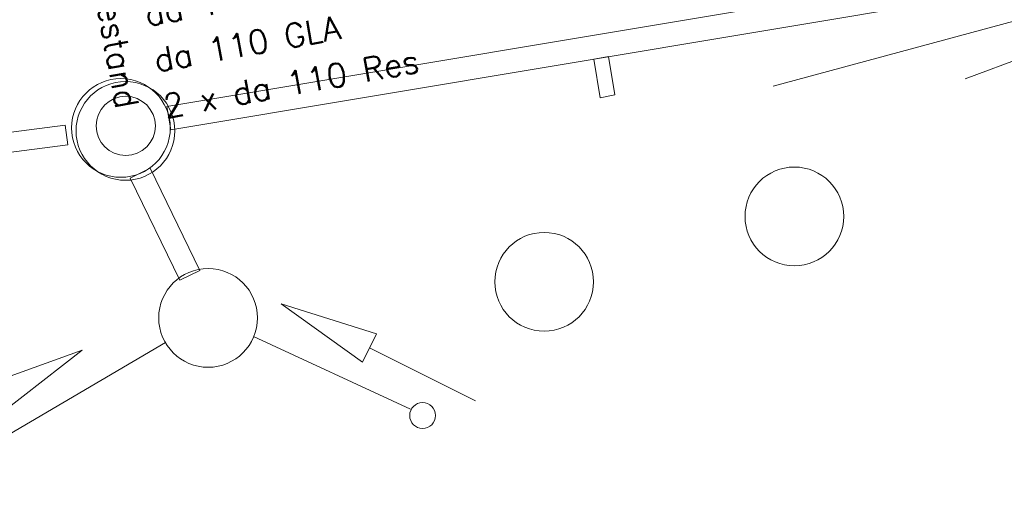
# Model space of a CAD drawing. Header units: metres. Extents: x -502 to 161, y -108 to 174.
# Tile 446 of 656: x -90 to -80, y -27 to -22. Entities that reach past the tile are written whole.
import ezdxf

# ---------------------------------------------------------------- set-up
doc = ezdxf.new("R2010")
doc.units = ezdxf.units.M
doc.header["$LTSCALE"] = 0.1
doc.layers.add('BRI32-005.03-5f06-Koordinierung Schemaplan 4 BA ZOB Teilbereich 2 Ost - Bahnhofsallee 2023-01-21', color=7, linetype='Continuous')
doc.styles.add('Txt', font='txt_____.ttf')

# ---------------------------------------------------------------- blocks, each defined once
blk = doc.blocks.new('QP_00131')
at = {"color": 7, "linetype": 'Continuous', "lineweight": 20, "transparency": 33554687}
for p, q in [((-0.995203, 0.187538), (-1.004035, -0.13234)), ((0, 0), (-0.995203, 0.187538)), ((-2.199162, 0.060717), (-0.999619, 0.027599)), ((-1.004035, -0.13234), (0, 0))]:
    blk.add_line(p, q, dxfattribs=at)

msp = doc.modelspace()

# ---------------------------------------------------------------- linework, layer by layer
at = {"layer": 'BRI32-005.03-5f06-Koordinierung Schemaplan 4 BA ZOB Teilbereich 2 Ost - Bahnhofsallee 2023-01-21', "color": 7, "linetype": 'Continuous', "lineweight": 20, "transparency": 33554687}
for p, q in [((-88.9645, -23.0887), (-54.7048, -17.3699)), ((-88.9252, -23.3242), (-54.6655, -17.6054)), ((-82.8226, -22.8825), (-76.7554, -21.2435)), ((-89.1347, -23.7142), (-88.6313, -24.75)), ((-89.3387, -23.8133), (-88.8353, -24.8492)), ((-88.087, -25.4176), (-86.4975, -26.1541)), ((-91.9443, -27.2205), (-88.9804, -25.4798))]:
    msp.add_line(p, q, dxfattribs=at)
at = {"layer": 'BRI32-005.03-5f06-Koordinierung Schemaplan 4 BA ZOB Teilbereich 2 Ost - Bahnhofsallee 2023-01-21', "color": 7, "linetype": 'Continuous', "lineweight": 9, "transparency": 33554687}
for p, q in [((-84.6407, -22.6091), (-84.4927, -22.5844)), ((-84.4283, -22.9704), (-84.5751, -23.0023)), ((-88.9645, -23.0887), (-88.9252, -23.3242)), ((-89.995, -23.2777), (-89.9692, -23.476)), ((-89.3387, -23.8133), (-89.1347, -23.7142)), ((-88.6313, -24.75), (-88.8353, -24.8492))]:
    msp.add_line(p, q, dxfattribs=at)
at = {"layer": 'BRI32-005.03-5f06-Koordinierung Schemaplan 4 BA ZOB Teilbereich 2 Ost - Bahnhofsallee 2023-01-21', "color": 1, "linetype": 'Continuous', "lineweight": 20, "true_color": 0xff0000, "transparency": 33554687}
for p, q in [((-84.6407, -22.6091), (-84.5751, -23.0023)), ((-84.4927, -22.5844), (-84.4283, -22.9704))]:
    msp.add_line(p, q, dxfattribs=at)
at = {"layer": 'BRI32-005.03-5f06-Koordinierung Schemaplan 4 BA ZOB Teilbereich 2 Ost - Bahnhofsallee 2023-01-21', "color": 7, "linetype": 'Continuous', "lineweight": 20, "transparency": 33554687, "flags": 128}
for points in [[(-89.995, -23.2777), (-97.5491, -24.2575), (-104.0991, -25.3767), (-111.6959, -26.7191)], [(-89.9692, -23.476), (-97.5194, -24.4553), (-104.0649, -25.5738), (-111.661, -26.916)]]:
    msp.add_lwpolyline(points, dxfattribs=at)
at = {"layer": 'BRI32-005.03-5f06-Koordinierung Schemaplan 4 BA ZOB Teilbereich 2 Ost - Bahnhofsallee 2023-01-21', "color": 7, "linetype": 'Continuous', "lineweight": 20, "transparency": 33554687}
for centre, radius in [((-89.4308, -23.3062), 0.5), ((-89.3851, -23.336), 0.5), ((-82.6085, -24.2022), 0.5), ((-85.1431, -24.864), 0.5), ((-88.5477, -25.2297), 0.5), ((-86.3747, -26.2185), 0.131)]:
    msp.add_circle(centre, radius, dxfattribs=at)
at = {"layer": 'BRI32-005.03-5f06-Koordinierung Schemaplan 4 BA ZOB Teilbereich 2 Ost - Bahnhofsallee 2023-01-21', "color": 7, "linetype": 'Continuous', "lineweight": 13, "transparency": 33554687}
for centre in [(-89.3851, -23.336), (-85.1431, -24.864)]:
    msp.add_circle(centre, 0.5, dxfattribs=at)
at = {"layer": 'BRI32-005.03-5f06-Koordinierung Schemaplan 4 BA ZOB Teilbereich 2 Ost - Bahnhofsallee 2023-01-21', "color": 7, "linetype": 'Continuous', "lineweight": 9, "transparency": 33554687}
msp.add_circle((-89.382, -23.2859), 0.3, dxfattribs=at)

# ---------------------------------------------------------------- block references
at = {"layer": 'BRI32-005.03-5f06-Koordinierung Schemaplan 4 BA ZOB Teilbereich 2 Ost - Bahnhofsallee 2023-01-21', "color": 7, "transparency": 33554687}
for p, rotation in [((-78.8166, -22.0405), 22.058349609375), ((-87.8083, -25.0888), 155.1410980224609), ((-89.8226, -25.5563), 30.42658081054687)]:
    msp.add_blockref('QP_00131', p, dxfattribs=dict(at, rotation=rotation))

# ---------------------------------------------------------------- texts
at = {"layer": 'BRI32-005.03-5f06-Koordinierung Schemaplan 4 BA ZOB Teilbereich 2 Ost - Bahnhofsallee 2023-01-21', "color": 7, "transparency": 33554687, "char_height": 0.24, "attachment_point": 1, "line_spacing_factor": 0.25, "style": 'Txt'}
for s, insert, rotation in [('da 110 PLS', (-89.2084, -22.0431), 10.28772), ('Bestand', (-89.4736, -21.8184), 280.28772), ('da 110 GLA', (-89.1138, -22.5061), 10.28772), ('2 x da 110 Res', (-89.0175, -22.9719), 10.28772)]:
    msp.add_mtext(s, dxfattribs=dict(at, insert=insert, rotation=rotation))

doc.saveas('drawing.dxf')
